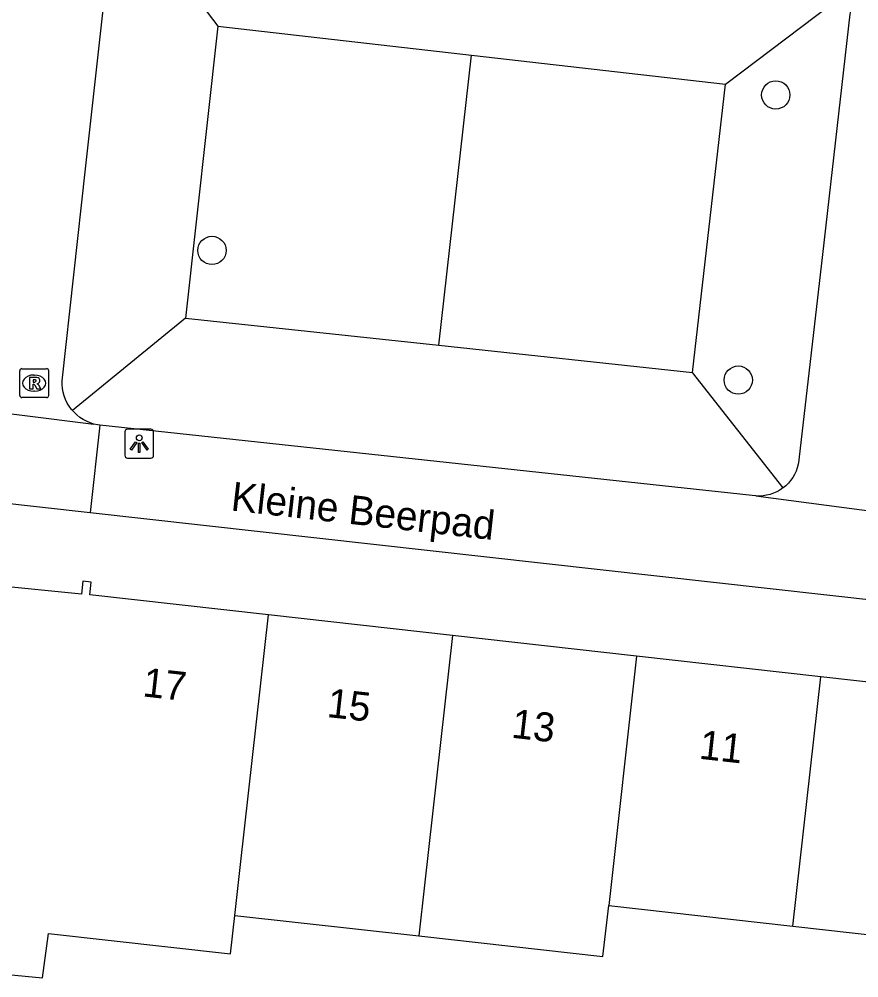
# Model space of a CAD drawing. Extents: x 161928 to 163055, y 386475 to 387428.
# Drawn here: x 162769.98 to 162798.99, y 387186 to 387219.14 of the extents above; entities that cross this region are included whole.
import ezdxf

# ---------------------------------------------------------------- set-up
doc = ezdxf.new("R2010")
doc.units = 0
for name, color, linetype in [('IMGEO_Boom', 7, 'Continuous'), ('IMGEO_Groenvoorziening', 7, 'Continuous'), ('IMGEO_Lichtpunt', 7, 'Continuous'), ('IMGEO_Openbare_ruimte_label', 7, 'Continuous'), ('IMGEO_Pand', 7, 'Continuous'), ('IMGEO_Pand_nummerreeks', 7, 'Continuous'), ('IMGEO_Rioolput', 7, 'Continuous'), ('IMGEO_Voetpad_open', 7, 'Continuous')]:
    doc.layers.add(name, color=color, linetype=linetype)

msp = doc.modelspace()

# ---------------------------------------------------------------- linework, layer by layer
at = {"layer": 'IMGEO_Boom'}
for centre in [(162796.124, 387216.519), (162776.641, 387211.144), (162794.828, 387206.663)]:
    msp.add_circle(centre, 0.489, dxfattribs=at)
at = {"layer": 'IMGEO_Groenvoorziening'}
for points in [[(162773.781, 387222.924), (162776.838, 387218.901)], [(162794.384, 387216.895), (162798.577, 387220.076)], [(162776.838, 387218.901), (162775.724, 387208.808)], [(162776.838, 387218.901), (162785.611, 387217.898)], [(162784.483, 387207.865), (162785.611, 387217.898)], [(162785.611, 387217.898), (162794.384, 387216.895)], [(162793.243, 387206.921), (162794.384, 387216.895)], [(162775.724, 387208.808), (162771.815, 387205.618)], [(162775.724, 387208.808), (162784.483, 387207.865)], [(162784.483, 387207.865), (162793.243, 387206.921)], [(162796.385, 387202.945), (162793.243, 387206.921)]]:
    msp.add_lwpolyline(points, dxfattribs=at)
at = {"layer": 'IMGEO_Lichtpunt'}
for p, q in [((162773.629, 387204.871), (162773.629, 387204.064)), ((162773.629, 387204.871), (162773.629, 387204.064)), ((162774.531, 387204.966), (162773.723, 387204.966)), ((162774.531, 387204.966), (162773.723, 387204.966)), ((162774.625, 387204.064), (162774.625, 387204.871)), ((162774.625, 387204.064), (162774.625, 387204.871)), ((162773.723, 387203.97), (162774.531, 387203.97)), ((162773.723, 387203.97), (162774.531, 387203.97))]:
    msp.add_line(p, q, dxfattribs=at)
for points in [[(162774.003, 387204.535), (162774.042, 387204.507), (162773.854, 387204.245), (162773.816, 387204.272), (162774.003, 387204.535)], [(162774.105, 387204.487), (162774.152, 387204.487), (162774.152, 387204.165), (162774.105, 387204.165), (162774.105, 387204.487)], [(162774.215, 387204.507), (162774.253, 387204.534), (162774.44, 387204.272), (162774.401, 387204.244), (162774.215, 387204.507)]]:
    msp.add_lwpolyline(points, dxfattribs=at)
msp.add_circle((162774.128, 387204.669), 0.0994, dxfattribs=at)
for centre, start, end in [((162773.723, 387204.871), 90, 180), ((162773.723, 387204.871), 90, 180), ((162774.531, 387204.871), 0, 90), ((162774.531, 387204.871), 0, 90), ((162773.723, 387204.064), 180, 270), ((162773.723, 387204.064), 180, 270), ((162774.531, 387204.064), 270, 0), ((162774.531, 387204.064), 270, 360)]:
    msp.add_arc(centre, 0.0946, start, end, dxfattribs=at)
at = {"layer": 'IMGEO_Pand'}
for points in [[(162778.596, 387198.544), (162772.418, 387199.237), (162772.463, 387199.68), (162772.178, 387199.713), (162772.127, 387199.266), (162769.124, 387199.568)], [(162777.432, 387188.163), (162777.629, 387189.919), (162778.596, 387198.544)], [(162784.956, 387197.831), (162778.596, 387198.544)], [(162784.956, 387197.831), (162783.989, 387189.209), (162783.792, 387187.45)], [(162791.316, 387197.118), (162784.956, 387197.831)], [(162791.316, 387197.118), (162790.35, 387188.498)], [(162797.677, 387196.405), (162791.316, 387197.118)], [(162796.711, 387187.787), (162797.677, 387196.405)], [(162804.037, 387195.691), (162797.677, 387196.405)], [(162783.792, 387187.45), (162790.152, 387186.737), (162790.35, 387188.498)], [(162790.35, 387188.498), (162796.711, 387187.787)], [(162767.665, 387186.308), (162770.787, 387186.003), (162770.997, 387187.538), (162777.283, 387186.833), (162777.432, 387188.163)], [(162777.432, 387188.163), (162783.792, 387187.45)], [(162796.711, 387187.787), (162803.071, 387187.076)]]:
    msp.add_lwpolyline(points, dxfattribs=at)
at = {"layer": 'IMGEO_Rioolput'}
for p, q in [((162770.071, 387207.058), (162770.923, 387207.058)), ((162769.996, 387206.132), (162769.996, 387206.984)), ((162770.484, 387206.838), (162770.509, 387206.838)), ((162770.997, 387206.984), (162770.997, 387206.132)), ((162770.923, 387206.058), (162770.071, 387206.058)), ((162770.507, 387206.278), (162770.482, 387206.278))]:
    msp.add_line(p, q, dxfattribs=at)
for points in [[(162770.071, 387207.058), (162770.923, 387207.058)], [(162769.996, 387206.132), (162769.996, 387206.984)], [(162770.585, 387206.756), (162770.333, 387206.758), (162770.333, 387206.358)], [(162770.511, 387206.677), (162770.457, 387206.677), (162770.457, 387206.596)], [(162770.997, 387206.984), (162770.997, 387206.132)], [(162770.333, 387206.358), (162770.457, 387206.358), (162770.457, 387206.52), (162770.468, 387206.52)], [(162770.457, 387206.596), (162770.509, 387206.596)], [(162770.515, 387206.491), (162770.586, 387206.358), (162770.726, 387206.358), (162770.661, 387206.484)], [(162770.923, 387206.058), (162770.071, 387206.058)]]:
    msp.add_lwpolyline(points, dxfattribs=at)
for centre, radius, start, end in [((162770.073, 387206.982), 0.0765, 91.552, 178.448), ((162770.073, 387206.982), 0.0765, 91.552, 178.448), ((162770.921, 387206.982), 0.0765, 1.552, 88.448), ((162770.921, 387206.982), 0.0765, 1.552, 88.448), ((162770.517, 387206.581), 0.0964, 77.0061, 93.1865), ((162770.531, 387206.638), 0.0378, 276.6634, 79.6772), ((162770.584, 387206.646), 0.109, 350.3612, 89.416), ((162770.467, 387206.467), 0.0533, 26.0293, 88.6989), ((162770.493, 387206.785), 0.19, 274.7715, 282.9687), ((162770.582, 387206.646), 0.112, 277.5842, 350.9817), ((162770.566, 387206.431), 0.108, 29.5134, 73.7905), ((162770.073, 387206.134), 0.0765, 181.552, 268.448), ((162770.073, 387206.134), 0.0765, 181.552, 268.448), ((162770.921, 387206.134), 0.0765, 271.552, 358.448), ((162770.921, 387206.134), 0.0765, 271.552, 358.448)]:
    msp.add_arc(centre, radius, start, end, dxfattribs=at)
for centre, major_axis, ratio, start_param, end_param in [((162770.483, 387206.558), (-0.387, 0.002), 0.722429, 4.712389, 7.853982), ((162770.508, 387206.558), (-0.39, 0.002), 0.717154, 1.570796, 4.712389)]:
    msp.add_ellipse(centre, major_axis=major_axis, ratio=ratio, start_param=start_param, end_param=end_param, dxfattribs=at)
at = {"layer": 'IMGEO_Voetpad_open'}
for points in [[(162771.815, 387205.618), (162771.788, 387205.649), (162771.71, 387205.757), (162771.641, 387205.871), (162771.582, 387205.991), (162771.535, 387206.115), (162771.499, 387206.244), (162771.474, 387206.375), (162771.462, 387206.508), (162771.461, 387206.641), (162772.269, 387213.962), (162773.163, 387222.067), (162773.166, 387222.079), (162773.208, 387222.206), (162773.261, 387222.329), (162773.324, 387222.447), (162773.398, 387222.558), (162773.481, 387222.662), (162773.573, 387222.759), (162773.674, 387222.847), (162773.781, 387222.924)], [(162798.577, 387220.076), (162798.585, 387220.064), (162798.626, 387219.988), (162798.659, 387219.909), (162798.686, 387219.827), (162798.705, 387219.743), (162798.717, 387219.658), (162798.721, 387219.572), (162798.717, 387219.486), (162798.706, 387219.401), (162798.687, 387219.317), (162797.737, 387211.009), (162796.925, 387203.911), (162796.921, 387203.879), (162796.901, 387203.756), (162796.869, 387203.636), (162796.826, 387203.518), (162796.774, 387203.405), (162796.711, 387203.298), (162796.639, 387203.196), (162796.559, 387203.101), (162796.47, 387203.014), (162796.385, 387202.945)], [(162715.082, 387208.501), (162715.273, 387208.485), (162772.429, 387202.09)], [(162767.598, 387205.764), (162772.556, 387205.145)], [(162772.556, 387205.145), (162772.429, 387205.186), (162772.307, 387205.238), (162772.189, 387205.301), (162772.078, 387205.374), (162771.973, 387205.457), (162771.876, 387205.549), (162771.815, 387205.618)], [(162772.766, 387205.103), (162772.429, 387202.09)], [(162772.766, 387205.103), (162772.686, 387205.115), (162772.556, 387205.145)], [(162795.437, 387202.66), (162795.313, 387202.675), (162772.766, 387205.103)], [(162796.385, 387202.945), (162796.373, 387202.935), (162796.27, 387202.864), (162796.162, 387202.804), (162796.048, 387202.753), (162795.93, 387202.713), (162795.809, 387202.683), (162795.686, 387202.664), (162795.561, 387202.657), (162795.437, 387202.66)], [(162795.437, 387202.66), (162800.93, 387201.942)], [(162772.429, 387202.09), (162829.114, 387195.747), (162829.354, 387195.728), (162829.614, 387195.685), (162829.869, 387195.619), (162830.117, 387195.531), (162830.356, 387195.421), (162830.585, 387195.289), (162830.8, 387195.138), (162831.002, 387194.968), (162831.188, 387194.781), (162831.356, 387194.578), (162831.505, 387194.361), (162831.634, 387194.132), (162831.742, 387193.891), (162831.829, 387193.642), (162831.892, 387193.387), (162831.933, 387193.126), (162831.95, 387192.863), (162831.944, 387192.6)]]:
    msp.add_lwpolyline(points, dxfattribs=at)

# ---------------------------------------------------------------- texts
at = {"layer": 'IMGEO_Openbare_ruimte_label'}
msp.add_text('Kleine Beerpad', height=1, rotation=353.5713, dxfattribs=at).set_placement((162777.266, 387202.16))
at = {"layer": 'IMGEO_Pand_nummerreeks'}
for s, rotation, p in [('17', 353.6001, (162774.217, 387195.735)), ('15', 353.6024, (162780.589, 387195.021)), ('13', 353.6024, (162786.961, 387194.306)), ('11', 353.6024, (162793.447, 387193.579))]:
    msp.add_text(s, height=1, rotation=rotation, dxfattribs=at).set_placement(p)

doc.saveas('drawing.dxf')
